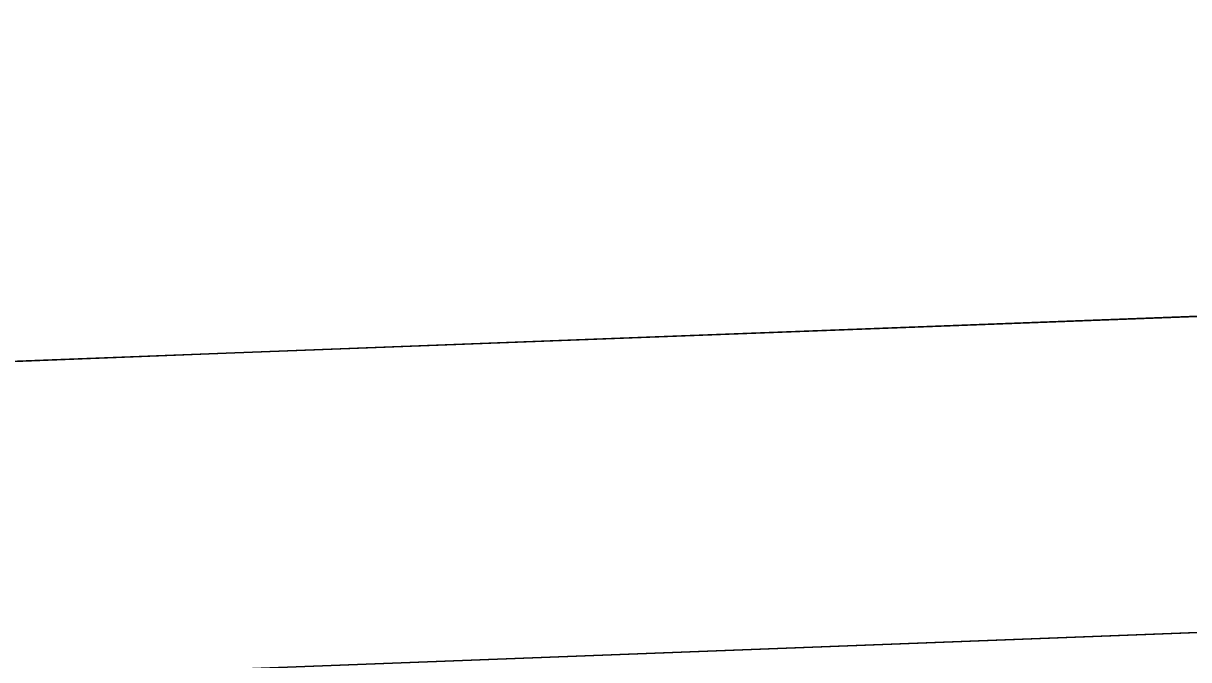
# Model space of a CAD drawing. Extents: x 1131015 to 1136271, y 133453 to 174329.
# Drawn here: x 1132329.243 to 1132330.165, y 159680.915 to 159681.418 of the extents above; entities that cross this region are included whole.
import ezdxf

# ---------------------------------------------------------------- set-up
doc = ezdxf.new("R2010")
doc.units = 0
for name, color, linetype in [('DESIGN - EARTHWORK - Shapes', 7, 'Continuous'), ('SURVEY - GROUND - Bottom of Topsoil Layer', 7, 'Continuous'), ('SURVEY - GROUND - Top of Ground', 7, 'Continuous')]:
    doc.layers.add(name, color=color, linetype=linetype)

msp = doc.modelspace()

# ---------------------------------------------------------------- linework, layer by layer
at = {"layer": 'DESIGN - EARTHWORK - Shapes'}
for points in [[(1132324.4556, 159680.94871), (1132324.0566, 159680.9527), (1132329.40342, 159681.15747), (1132336.26073, 159681.41835), (1132336.26073, 159681.16835), (1132329.40342, 159680.90747), (1132328.7729, 159680.88332), (1132328.4556, 159680.90871)], [(1132336.26073, 159681.16835), (1132336.26073, 159681.41835), (1132329.40342, 159681.15747), (1132324.0566, 159680.9527), (1132324.4556, 159680.94871), (1132328.4556, 159680.90871), (1132328.7729, 159680.88332), (1132329.40342, 159680.90747)], [(1132336.26073, 159681.16835), (1132336.26073, 159681.41835), (1132329.40342, 159681.15747), (1132324.0566, 159680.9527), (1132324.4556, 159680.94871), (1132328.4556, 159680.90871), (1132328.7729, 159680.88332), (1132329.40342, 159680.90747)], [(1132324.4556, 159680.94871), (1132324.0566, 159680.9527), (1132329.40342, 159681.15747), (1132336.26073, 159681.41835), (1132336.26073, 159681.16835), (1132329.40342, 159680.90747), (1132328.7729, 159680.88332), (1132328.4556, 159680.90871)], [(1132324.0566, 159680.9527), (1132329.40342, 159681.15747), (1132336.26073, 159681.41835), (1132336.26073, 159681.16835), (1132329.40342, 159680.90747), (1132328.7729, 159680.88332), (1132328.4556, 159680.90871), (1132324.4556, 159680.94871)], [(1132328.4556, 159680.90871), (1132324.4556, 159680.94871), (1132324.0566, 159680.9527), (1132329.40342, 159681.15747), (1132336.26073, 159681.41835), (1132336.26073, 159681.16835), (1132329.40342, 159680.90747), (1132328.7729, 159680.88332)], [(1132328.4556, 159680.90871), (1132324.4556, 159680.94871), (1132324.0566, 159680.9527), (1132329.40342, 159681.15747), (1132336.26073, 159681.41835), (1132336.26073, 159681.16835), (1132329.40342, 159680.90747), (1132328.7729, 159680.88332)], [(1132328.4556, 159680.90871), (1132324.4556, 159680.94871), (1132324.0566, 159680.9527), (1132329.40342, 159681.15747), (1132336.26073, 159681.41835), (1132336.26073, 159681.16835), (1132329.40342, 159680.90747), (1132328.7729, 159680.88332)], [(1132328.4556, 159680.90871), (1132324.4556, 159680.94871), (1132324.0566, 159680.9527), (1132329.40342, 159681.15747), (1132336.26073, 159681.41835), (1132336.26073, 159681.16835), (1132329.40342, 159680.90747), (1132328.7729, 159680.88332)], [(1132328.7729, 159680.88332), (1132328.4556, 159680.90871), (1132324.4556, 159680.94871), (1132324.0566, 159680.9527), (1132329.40342, 159681.15747), (1132336.26073, 159681.41835), (1132336.26073, 159681.16835), (1132329.40342, 159680.90747)], [(1132328.7729, 159680.88332), (1132328.4556, 159680.90871), (1132324.4556, 159680.94871), (1132324.0566, 159680.9527), (1132329.40342, 159681.15747), (1132336.26073, 159681.41835), (1132336.26073, 159681.16835), (1132329.40342, 159680.90747)], [(1132328.7729, 159680.88332), (1132328.4556, 159680.90871), (1132324.4556, 159680.94871), (1132324.0566, 159680.9527), (1132329.40342, 159681.15747), (1132336.26073, 159681.41835), (1132336.26073, 159681.16835), (1132329.40342, 159680.90747)], [(1132324.4556, 159680.94871), (1132324.0566, 159680.9527), (1132329.40342, 159681.15747), (1132336.26073, 159681.41835), (1132336.26073, 159681.16835), (1132329.40342, 159680.90747), (1132328.7729, 159680.88332), (1132328.4556, 159680.90871)], [(1132324.4556, 159680.94871), (1132324.0566, 159680.9527), (1132329.40342, 159681.15747), (1132336.26073, 159681.41835), (1132336.26073, 159681.16835), (1132329.40342, 159680.90747), (1132328.7729, 159680.88332), (1132328.4556, 159680.90871)], [(1132328.7729, 159680.88332), (1132328.4556, 159680.90871), (1132324.4556, 159680.94871), (1132324.0566, 159680.9527), (1132329.40342, 159681.15747), (1132336.26073, 159681.41835), (1132336.26073, 159681.16835), (1132329.40342, 159680.90747)], [(1132328.7729, 159680.88332), (1132328.4556, 159680.90871), (1132324.4556, 159680.94871), (1132324.0566, 159680.9527), (1132329.40342, 159681.15747), (1132336.26073, 159681.41835), (1132336.26073, 159681.16835), (1132329.40342, 159680.90747)], [(1132324.4556, 159680.94871), (1132324.0566, 159680.9527), (1132329.40342, 159681.15747), (1132336.26073, 159681.41835), (1132336.26073, 159681.16835), (1132329.40342, 159680.90747), (1132328.7729, 159680.88332), (1132328.4556, 159680.90871)], [(1132324.4556, 159680.94871), (1132324.0566, 159680.9527), (1132329.40342, 159681.15747), (1132336.26073, 159681.41835), (1132336.26073, 159681.16835), (1132329.40342, 159680.90747), (1132328.7729, 159680.88332), (1132328.4556, 159680.90871)]]:
    msp.add_lwpolyline(points, close=True, dxfattribs=at)
for points in [[(1132370.105, 159679.45014), (1132366.40428, 159677.6227), (1132362.18618, 159678.54941), (1132358.74087, 159679.62077), (1132356.30184, 159679.73133), (1132354.44166, 159679.96122), (1132354.44166, 159680.21122), (1132352.24237, 159680.40061), (1132345.8885, 159680.96222), (1132340.45561, 159681.2351), (1132337.62401, 159681.37733), (1132336.26073, 159681.41835), (1132336.26073, 159681.16835), (1132329.40342, 159680.90747), (1132328.7729, 159680.88332), (1132332.4556, 159680.58871), (1132340.4556, 159679.94871), (1132348.4556, 159679.30871), (1132352.4556, 159678.98871), (1132356.4556, 159678.66871), (1132358.4556, 159678.50871), (1132366.39677, 159676.52341), (1132370.4556, 159675.50871)], [(1132370.105, 159679.45014), (1132366.40428, 159677.6227), (1132362.18618, 159678.54941), (1132358.74087, 159679.62077), (1132356.30184, 159679.73133), (1132354.44166, 159679.96122), (1132354.44166, 159680.21122), (1132352.24237, 159680.40061), (1132345.8885, 159680.96222), (1132340.45561, 159681.2351), (1132337.62401, 159681.37733), (1132336.26073, 159681.41835), (1132336.26073, 159681.16835), (1132329.40342, 159680.90747), (1132328.7729, 159680.88332), (1132332.4556, 159680.58871), (1132340.4556, 159679.94871), (1132348.4556, 159679.30871), (1132352.4556, 159678.98871), (1132356.4556, 159678.66871), (1132358.4556, 159678.50871), (1132366.39677, 159676.52341), (1132370.4556, 159675.50871)], [(1132370.4556, 159675.50871), (1132366.39677, 159676.52341), (1132358.4556, 159678.50871), (1132356.4556, 159678.66871), (1132352.4556, 159678.98871), (1132348.4556, 159679.30871), (1132340.4556, 159679.94871), (1132332.4556, 159680.58871), (1132328.7729, 159680.88332), (1132329.40342, 159680.90747), (1132336.26073, 159681.16835), (1132336.26073, 159681.41835), (1132337.62401, 159681.37733), (1132340.45561, 159681.2351), (1132345.8885, 159680.96222), (1132352.24237, 159680.40061), (1132354.44166, 159680.21122), (1132354.44166, 159679.96122), (1132356.30184, 159679.73133), (1132358.74087, 159679.62077), (1132362.18618, 159678.54941), (1132366.40428, 159677.6227), (1132370.105, 159679.45014)], [(1132370.105, 159679.45014), (1132366.40428, 159677.6227), (1132362.18618, 159678.54941), (1132358.74087, 159679.62077), (1132356.30184, 159679.73133), (1132354.44166, 159679.96122), (1132354.44166, 159680.21122), (1132352.24237, 159680.40061), (1132345.8885, 159680.96222), (1132340.45561, 159681.2351), (1132337.62401, 159681.37733), (1132336.26073, 159681.41835), (1132336.26073, 159681.16835), (1132329.40342, 159680.90747), (1132328.7729, 159680.88332), (1132332.4556, 159680.58871), (1132340.4556, 159679.94871), (1132348.4556, 159679.30871), (1132352.4556, 159678.98871), (1132356.4556, 159678.66871), (1132358.4556, 159678.50871), (1132366.39677, 159676.52341), (1132370.4556, 159675.50871)], [(1132370.105, 159679.45014), (1132366.40428, 159677.6227), (1132362.18618, 159678.54941), (1132358.74087, 159679.62077), (1132356.30184, 159679.73133), (1132354.44166, 159679.96122), (1132354.44166, 159680.21122), (1132352.24237, 159680.40061), (1132345.8885, 159680.96222), (1132340.45561, 159681.2351), (1132337.62401, 159681.37733), (1132336.26073, 159681.41835), (1132336.26073, 159681.16835), (1132329.40342, 159680.90747), (1132328.7729, 159680.88332), (1132332.4556, 159680.58871), (1132340.4556, 159679.94871), (1132348.4556, 159679.30871), (1132352.4556, 159678.98871), (1132356.4556, 159678.66871), (1132358.4556, 159678.50871), (1132366.39677, 159676.52341), (1132370.4556, 159675.50871)], [(1132370.105, 159679.45014), (1132366.40428, 159677.6227), (1132362.18618, 159678.54941), (1132358.74087, 159679.62077), (1132356.30184, 159679.73133), (1132354.44166, 159679.96122), (1132354.44166, 159680.21122), (1132352.24237, 159680.40061), (1132345.8885, 159680.96222), (1132340.45561, 159681.2351), (1132337.62401, 159681.37733), (1132336.26073, 159681.41835), (1132336.26073, 159681.16835), (1132329.40342, 159680.90747), (1132328.7729, 159680.88332), (1132332.4556, 159680.58871), (1132340.4556, 159679.94871), (1132348.4556, 159679.30871), (1132352.4556, 159678.98871), (1132356.4556, 159678.66871), (1132358.4556, 159678.50871), (1132366.39677, 159676.52341), (1132370.4556, 159675.50871)], [(1132370.105, 159679.45014), (1132366.40428, 159677.6227), (1132362.18618, 159678.54941), (1132358.74087, 159679.62077), (1132356.30184, 159679.73133), (1132354.44166, 159679.96122), (1132354.44166, 159680.21122), (1132352.24237, 159680.40061), (1132345.8885, 159680.96222), (1132340.45561, 159681.2351), (1132337.62401, 159681.37733), (1132336.26073, 159681.41835), (1132336.26073, 159681.16835), (1132329.40342, 159680.90747), (1132328.7729, 159680.88332), (1132332.4556, 159680.58871), (1132340.4556, 159679.94871), (1132348.4556, 159679.30871), (1132352.4556, 159678.98871), (1132356.4556, 159678.66871), (1132358.4556, 159678.50871), (1132366.39677, 159676.52341), (1132370.4556, 159675.50871)], [(1132370.105, 159679.45014), (1132366.40428, 159677.6227), (1132362.18618, 159678.54941), (1132358.74087, 159679.62077), (1132356.30184, 159679.73133), (1132354.44166, 159679.96122), (1132354.44166, 159680.21122), (1132352.24237, 159680.40061), (1132345.8885, 159680.96222), (1132340.45561, 159681.2351), (1132337.62401, 159681.37733), (1132336.26073, 159681.41835), (1132336.26073, 159681.16835), (1132329.40342, 159680.90747), (1132328.7729, 159680.88332), (1132332.4556, 159680.58871), (1132340.4556, 159679.94871), (1132348.4556, 159679.30871), (1132352.4556, 159678.98871), (1132356.4556, 159678.66871), (1132358.4556, 159678.50871), (1132366.39677, 159676.52341), (1132370.4556, 159675.50871)], [(1132370.105, 159679.45014), (1132366.40428, 159677.6227), (1132362.18618, 159678.54941), (1132358.74087, 159679.62077), (1132356.30184, 159679.73133), (1132354.44166, 159679.96122), (1132354.44166, 159680.21122), (1132352.24237, 159680.40061), (1132345.8885, 159680.96222), (1132340.45561, 159681.2351), (1132337.62401, 159681.37733), (1132336.26073, 159681.41835), (1132336.26073, 159681.16835), (1132329.40342, 159680.90747), (1132328.7729, 159680.88332), (1132332.4556, 159680.58871), (1132340.4556, 159679.94871), (1132348.4556, 159679.30871), (1132352.4556, 159678.98871), (1132356.4556, 159678.66871), (1132358.4556, 159678.50871), (1132366.39677, 159676.52341), (1132370.4556, 159675.50871)], [(1132370.4556, 159675.50871), (1132366.39677, 159676.52341), (1132358.4556, 159678.50871), (1132356.4556, 159678.66871), (1132352.4556, 159678.98871), (1132348.4556, 159679.30871), (1132340.4556, 159679.94871), (1132332.4556, 159680.58871), (1132328.7729, 159680.88332), (1132329.40342, 159680.90747), (1132336.26073, 159681.16835), (1132336.26073, 159681.41835), (1132337.62401, 159681.37733), (1132340.45561, 159681.2351), (1132345.8885, 159680.96222), (1132352.24237, 159680.40061), (1132354.44166, 159680.21122), (1132354.44166, 159679.96122), (1132356.30184, 159679.73133), (1132358.74087, 159679.62077), (1132362.18618, 159678.54941), (1132366.40428, 159677.6227), (1132370.105, 159679.45014)], [(1132370.4556, 159675.50871), (1132366.39677, 159676.52341), (1132358.4556, 159678.50871), (1132356.4556, 159678.66871), (1132352.4556, 159678.98871), (1132348.4556, 159679.30871), (1132340.4556, 159679.94871), (1132332.4556, 159680.58871), (1132328.7729, 159680.88332), (1132329.40342, 159680.90747), (1132336.26073, 159681.16835), (1132336.26073, 159681.41835), (1132337.62401, 159681.37733), (1132340.45561, 159681.2351), (1132345.8885, 159680.96222), (1132352.24237, 159680.40061), (1132354.44166, 159680.21122), (1132354.44166, 159679.96122), (1132356.30184, 159679.73133), (1132358.74087, 159679.62077), (1132362.18618, 159678.54941), (1132366.40428, 159677.6227), (1132370.105, 159679.45014)], [(1132370.4556, 159675.50871), (1132366.39677, 159676.52341), (1132358.4556, 159678.50871), (1132356.4556, 159678.66871), (1132352.4556, 159678.98871), (1132348.4556, 159679.30871), (1132340.4556, 159679.94871), (1132332.4556, 159680.58871), (1132328.7729, 159680.88332), (1132329.40342, 159680.90747), (1132336.26073, 159681.16835), (1132336.26073, 159681.41835), (1132337.62401, 159681.37733), (1132340.45561, 159681.2351), (1132345.8885, 159680.96222), (1132352.24237, 159680.40061), (1132354.44166, 159680.21122), (1132354.44166, 159679.96122), (1132356.30184, 159679.73133), (1132358.74087, 159679.62077), (1132362.18618, 159678.54941), (1132366.40428, 159677.6227), (1132370.105, 159679.45014)], [(1132370.4556, 159675.50871), (1132366.39677, 159676.52341), (1132358.4556, 159678.50871), (1132356.4556, 159678.66871), (1132352.4556, 159678.98871), (1132348.4556, 159679.30871), (1132340.4556, 159679.94871), (1132332.4556, 159680.58871), (1132328.7729, 159680.88332), (1132329.40342, 159680.90747), (1132336.26073, 159681.16835), (1132336.26073, 159681.41835), (1132337.62401, 159681.37733), (1132340.45561, 159681.2351), (1132345.8885, 159680.96222), (1132352.24237, 159680.40061), (1132354.44166, 159680.21122), (1132354.44166, 159679.96122), (1132356.30184, 159679.73133), (1132358.74087, 159679.62077), (1132362.18618, 159678.54941), (1132366.40428, 159677.6227), (1132370.105, 159679.45014)], [(1132370.4556, 159675.50871), (1132366.39677, 159676.52341), (1132358.4556, 159678.50871), (1132356.4556, 159678.66871), (1132352.4556, 159678.98871), (1132348.4556, 159679.30871), (1132340.4556, 159679.94871), (1132332.4556, 159680.58871), (1132328.7729, 159680.88332), (1132329.40342, 159680.90747), (1132336.26073, 159681.16835), (1132336.26073, 159681.41835), (1132337.62401, 159681.37733), (1132340.45561, 159681.2351), (1132345.8885, 159680.96222), (1132352.24237, 159680.40061), (1132354.44166, 159680.21122), (1132354.44166, 159679.96122), (1132356.30184, 159679.73133), (1132358.74087, 159679.62077), (1132362.18618, 159678.54941), (1132366.40428, 159677.6227), (1132370.105, 159679.45014)], [(1132370.4556, 159675.50871), (1132366.39677, 159676.52341), (1132358.4556, 159678.50871), (1132356.4556, 159678.66871), (1132352.4556, 159678.98871), (1132348.4556, 159679.30871), (1132340.4556, 159679.94871), (1132332.4556, 159680.58871), (1132328.7729, 159680.88332), (1132329.40342, 159680.90747), (1132336.26073, 159681.16835), (1132336.26073, 159681.41835), (1132337.62401, 159681.37733), (1132340.45561, 159681.2351), (1132345.8885, 159680.96222), (1132352.24237, 159680.40061), (1132354.44166, 159680.21122), (1132354.44166, 159679.96122), (1132356.30184, 159679.73133), (1132358.74087, 159679.62077), (1132362.18618, 159678.54941), (1132366.40428, 159677.6227), (1132370.105, 159679.45014)], [(1132370.4556, 159675.50871), (1132366.39677, 159676.52341), (1132358.4556, 159678.50871), (1132356.4556, 159678.66871), (1132352.4556, 159678.98871), (1132348.4556, 159679.30871), (1132340.4556, 159679.94871), (1132332.4556, 159680.58871), (1132328.7729, 159680.88332), (1132329.40342, 159680.90747), (1132336.26073, 159681.16835), (1132336.26073, 159681.41835), (1132337.62401, 159681.37733), (1132340.45561, 159681.2351), (1132345.8885, 159680.96222), (1132352.24237, 159680.40061), (1132354.44166, 159680.21122), (1132354.44166, 159679.96122), (1132356.30184, 159679.73133), (1132358.74087, 159679.62077), (1132362.18618, 159678.54941), (1132366.40428, 159677.6227), (1132370.105, 159679.45014)], [(1132370.4556, 159675.50871), (1132366.39677, 159676.52341), (1132358.4556, 159678.50871), (1132356.4556, 159678.66871), (1132352.4556, 159678.98871), (1132348.4556, 159679.30871), (1132340.4556, 159679.94871), (1132332.4556, 159680.58871), (1132328.7729, 159680.88332), (1132329.40342, 159680.90747), (1132336.26073, 159681.16835), (1132336.26073, 159681.41835), (1132337.62401, 159681.37733), (1132340.45561, 159681.2351), (1132345.8885, 159680.96222), (1132352.24237, 159680.40061), (1132354.44166, 159680.21122), (1132354.44166, 159679.96122), (1132356.30184, 159679.73133), (1132358.74087, 159679.62077), (1132362.18618, 159678.54941), (1132366.40428, 159677.6227), (1132370.105, 159679.45014)], [(1132370.4556, 159675.50871), (1132366.39677, 159676.52341), (1132358.4556, 159678.50871), (1132356.4556, 159678.66871), (1132352.4556, 159678.98871), (1132348.4556, 159679.30871), (1132340.4556, 159679.94871), (1132332.4556, 159680.58871), (1132328.7729, 159680.88332), (1132329.40342, 159680.90747), (1132336.26073, 159681.16835), (1132336.26073, 159681.41835), (1132337.62401, 159681.37733), (1132340.45561, 159681.2351), (1132345.8885, 159680.96222), (1132352.24237, 159680.40061), (1132354.44166, 159680.21122), (1132354.44166, 159679.96122), (1132356.30184, 159679.73133), (1132358.74087, 159679.62077), (1132362.18618, 159678.54941), (1132366.40428, 159677.6227), (1132370.105, 159679.45014)]]:
    msp.add_lwpolyline(points, dxfattribs=at)
at = {"layer": 'SURVEY - GROUND - Bottom of Topsoil Layer'}
msp.add_line((1132329.40342, 159680.90747), (1132336.26073, 159681.16835), dxfattribs=at)
at = {"layer": 'SURVEY - GROUND - Top of Ground'}
for p, q in [((1132329.40342, 159681.15747), (1132336.26073, 159681.41835)), ((1132320.24438, 159680.8067), (1132329.40342, 159681.15747))]:
    msp.add_line(p, q, dxfattribs=at)

doc.saveas('drawing.dxf')
